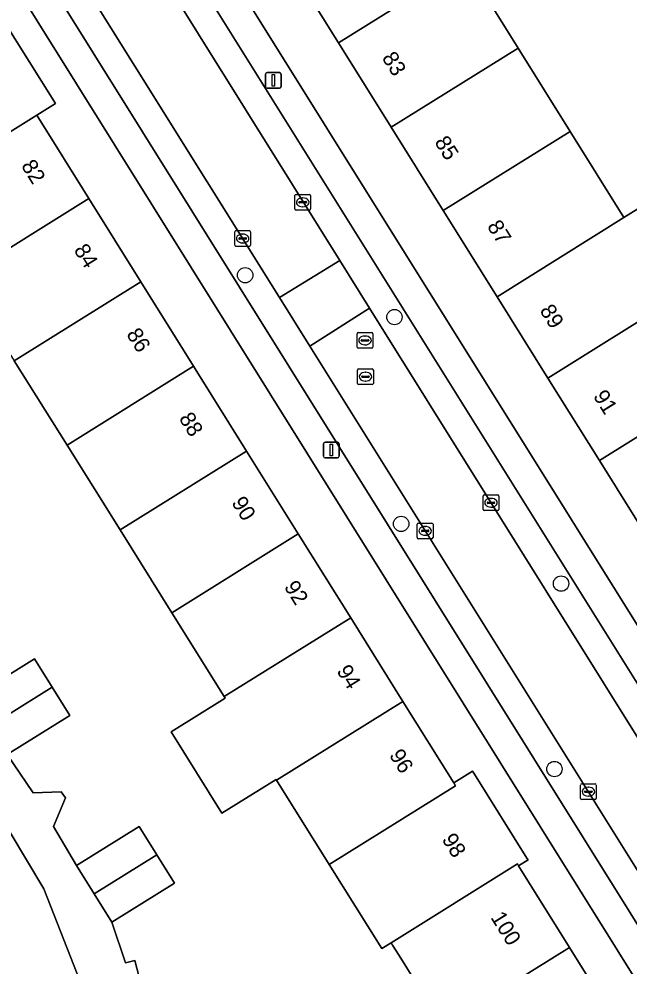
# Model space of a CAD drawing. Extents: x 159664 to 160323, y 385312 to 386115.
# Drawn here: x 159905.9 to 159944.8, y 385585.5 to 385646 of the extents above; entities that cross this region are included whole.
import ezdxf

# ---------------------------------------------------------------- set-up
doc = ezdxf.new("R2010")
doc.units = 0
for name, color, linetype in [('IMGEO_Boom', 7, 'Continuous'), ('IMGEO_Erf', 7, 'Continuous'), ('IMGEO_Kolk', 7, 'Continuous'), ('IMGEO_Lichtmast', 7, 'Continuous'), ('IMGEO_Pand', 7, 'Continuous'), ('IMGEO_Pand_nummerreeks', 7, 'Continuous'), ('IMGEO_Parkeervlak_open', 7, 'Continuous'), ('IMGEO_Rijbaan_lokaal_open', 7, 'Continuous'), ('IMGEO_Rioolput', 7, 'Continuous'), ('IMGEO_Voetpad_open', 7, 'Continuous')]:
    doc.layers.add(name, color=color, linetype=linetype)

msp = doc.modelspace()

# ---------------------------------------------------------------- linework, layer by layer
at = {"layer": 'IMGEO_Boom'}
for centre in [(159920.362, 385629.623), (159929.88, 385626.95), (159930.308, 385613.759), (159940.501, 385609.944), (159940.077, 385598.115)]:
    msp.add_circle(centre, 0.489, dxfattribs=at)
at = {"layer": 'IMGEO_Erf'}
for points in [[(159909.89, 385664.146), (159956.838, 385588.951), (159959.198, 385590.425), (159955.713, 385596.002), (159952.52, 385601.105), (159951.935, 385600.74), (159951.852, 385600.875), (159948.511, 385606.22), (159948.357, 385606.463), (159949.545, 385607.205), (159946.322, 385612.373), (159942.943, 385617.791), (159939.656, 385623.06), (159936.417, 385628.252), (159932.99, 385633.746), (159929.671, 385639.066), (159926.311, 385644.453), (159923.102, 385649.594)], [(159946.596, 385582.567), (159899.669, 385657.765)], [(159934.398, 385649.5), (159937.759, 385644.115), (159941.079, 385638.795), (159944.507, 385633.302), (159947.79, 385635.35)], [(159904.916, 385645.935), (159908.271, 385640.569), (159907.084, 385639.828), (159907.183, 385639.669), (159910.395, 385634.52), (159913.713, 385629.203), (159917.078, 385623.811), (159920.452, 385618.402), (159923.745, 385613.125), (159927.088, 385607.769), (159930.416, 385602.434), (159933.66, 385597.236), (159934.856, 385597.983), (159934.974, 385597.794), (159938.32, 385592.436), (159938.394, 385592.317), (159937.792, 385591.941), (159941.035, 385586.738), (159944.465, 385581.237)], [(159932.417, 385582.616), (159930.17, 385586.219), (159929.753, 385586.887), (159929.662, 385587.033), (159929.069, 385586.663), (159925.722, 385592.02), (159922.357, 385597.405), (159922.33, 385597.448), (159918.877, 385595.294), (159915.643, 385600.479), (159919.091, 385602.63), (159919.024, 385602.738), (159915.678, 385608.092), (159912.382, 385613.367), (159909.004, 385618.773), (159905.636, 385624.163)], [(159902.94, 385602.661), (159906.93, 385605.145), (159908.056, 385603.335), (159909.182, 385601.526), (159905.191, 385599.043), (159906.855, 385596.601), (159908.621, 385596.663), (159908.897, 385596.269), (159908.134, 385594.457), (159909.615, 385591.961), (159913.602, 385594.451), (159914.729, 385592.645), (159915.857, 385590.84), (159911.871, 385588.35), (159912.722, 385585.743), (159913.324, 385585.901), (159913.918, 385583.625)], [(159915.357, 385570.457), (159907.52, 385590.473), (159899.833, 385603.309)]]:
    msp.add_lwpolyline(points, dxfattribs=at)
at = {"layer": 'IMGEO_Kolk'}
for p, q in [((159923.532, 385633.848), (159923.532, 385634.7)), ((159923.607, 385634.774), (159924.459, 385634.774)), ((159924.02, 385634.554), (159924.045, 385634.554)), ((159924.533, 385634.7), (159924.533, 385633.848)), ((159923.791, 385634.268), (159923.791, 385634.28)), ((159924.229, 385634.231), (159923.831, 385634.231)), ((159923.834, 385634.317), (159924.232, 385634.317)), ((159924.043, 385633.994), (159924.018, 385633.994)), ((159924.275, 385634.28), (159924.275, 385634.268)), ((159924.459, 385633.774), (159923.607, 385633.774)), ((159919.702, 385631.538), (159919.702, 385632.39)), ((159919.777, 385632.464), (159920.629, 385632.464)), ((159920.19, 385632.244), (159920.215, 385632.244)), ((159920.703, 385632.39), (159920.703, 385631.538)), ((159919.961, 385631.958), (159919.961, 385631.97)), ((159920.399, 385631.921), (159920.001, 385631.921)), ((159920.004, 385632.007), (159920.402, 385632.007)), ((159920.213, 385631.684), (159920.188, 385631.684)), ((159920.445, 385631.97), (159920.445, 385631.958)), ((159920.629, 385631.464), (159919.777, 385631.464)), ((159935.531, 385614.678), (159935.531, 385615.53)), ((159935.606, 385615.604), (159936.458, 385615.604)), ((159936.019, 385615.384), (159936.044, 385615.384)), ((159936.532, 385615.53), (159936.532, 385614.678)), ((159936.458, 385614.604), (159935.606, 385614.604)), ((159935.79, 385615.098), (159935.79, 385615.11)), ((159936.228, 385615.061), (159935.83, 385615.061)), ((159935.833, 385615.147), (159936.231, 385615.147)), ((159936.042, 385614.824), (159936.017, 385614.824)), ((159936.274, 385615.11), (159936.274, 385615.098)), ((159931.336, 385612.885), (159931.336, 385613.737)), ((159931.411, 385613.811), (159932.263, 385613.811)), ((159931.824, 385613.591), (159931.849, 385613.591)), ((159932.337, 385613.737), (159932.337, 385612.885)), ((159932.263, 385612.811), (159931.411, 385612.811)), ((159931.595, 385613.305), (159931.595, 385613.317)), ((159932.033, 385613.268), (159931.635, 385613.268)), ((159931.638, 385613.354), (159932.036, 385613.354)), ((159931.847, 385613.031), (159931.822, 385613.031)), ((159932.079, 385613.317), (159932.079, 385613.305)), ((159941.746, 385596.245), (159941.746, 385597.097)), ((159941.821, 385597.171), (159942.673, 385597.171)), ((159942.747, 385597.097), (159942.747, 385596.245)), ((159942.005, 385596.665), (159942.005, 385596.677)), ((159942.443, 385596.628), (159942.045, 385596.628)), ((159942.048, 385596.714), (159942.446, 385596.714)), ((159942.234, 385596.951), (159942.259, 385596.951)), ((159942.489, 385596.677), (159942.489, 385596.665)), ((159942.673, 385596.171), (159941.821, 385596.171)), ((159942.257, 385596.391), (159942.232, 385596.391))]:
    msp.add_line(p, q, dxfattribs=at)
for points in [[(159923.532, 385633.848), (159923.532, 385634.7)], [(159923.607, 385634.774), (159924.459, 385634.774)], [(159924.533, 385634.7), (159924.533, 385633.848)], [(159924.459, 385633.774), (159923.607, 385633.774)], [(159919.702, 385631.538), (159919.702, 385632.39)], [(159919.777, 385632.464), (159920.629, 385632.464)], [(159920.703, 385632.39), (159920.703, 385631.538)], [(159920.629, 385631.464), (159919.777, 385631.464)], [(159935.531, 385614.678), (159935.531, 385615.53)], [(159935.606, 385615.604), (159936.458, 385615.604)], [(159936.532, 385615.53), (159936.532, 385614.678)], [(159936.458, 385614.604), (159935.606, 385614.604)], [(159931.336, 385612.885), (159931.336, 385613.737)], [(159931.411, 385613.811), (159932.263, 385613.811)], [(159932.337, 385613.737), (159932.337, 385612.885)], [(159932.263, 385612.811), (159931.411, 385612.811)], [(159941.746, 385596.245), (159941.746, 385597.097)], [(159941.821, 385597.171), (159942.673, 385597.171)], [(159942.747, 385597.097), (159942.747, 385596.245)], [(159942.673, 385596.171), (159941.821, 385596.171)]]:
    msp.add_lwpolyline(points, dxfattribs=at)
for centre, radius, start, end in [((159923.609, 385634.698), 0.0765, 91.55205, 178.44795), ((159923.609, 385634.698), 0.0765, 91.55205, 178.44795), ((159924.457, 385634.698), 0.0765, 1.55205, 88.44795), ((159924.457, 385634.698), 0.0765, 1.55205, 88.44795), ((159923.831, 385634.277), 0.0403, 85.87752, 175.75265), ((159923.828, 385634.267), 0.0366, 178.93798, 274.71019), ((159924.232, 385634.274), 0.043, 264.86636, 352.45326), ((159924.236, 385634.279), 0.0386, 1.73085, 96.63898), ((159923.609, 385633.85), 0.0765, 181.55205, 268.44795), ((159923.609, 385633.85), 0.0765, 181.55205, 268.44795), ((159924.457, 385633.85), 0.0765, 271.55205, 358.44795), ((159924.457, 385633.85), 0.0765, 271.55205, 358.44795), ((159919.779, 385632.388), 0.0765, 91.55205, 178.44795), ((159919.779, 385632.388), 0.0765, 91.55205, 178.44795), ((159920.627, 385632.388), 0.0765, 1.55205, 88.44795), ((159920.627, 385632.388), 0.0765, 1.55205, 88.44795), ((159919.779, 385631.54), 0.0765, 181.55205, 268.44795), ((159919.779, 385631.54), 0.0765, 181.55205, 268.44795), ((159920.001, 385631.967), 0.0403, 85.87752, 175.75265), ((159919.998, 385631.957), 0.0366, 178.93798, 274.71019), ((159920.402, 385631.964), 0.043, 264.86636, 352.45326), ((159920.406, 385631.969), 0.0386, 1.73085, 96.63898), ((159920.627, 385631.54), 0.0765, 271.55205, 358.44795), ((159920.627, 385631.54), 0.0765, 271.55205, 358.44795), ((159935.608, 385615.528), 0.0765, 91.55205, 178.44795), ((159935.608, 385615.528), 0.0765, 91.55205, 178.44795), ((159936.456, 385615.528), 0.0765, 1.55205, 88.44795), ((159936.456, 385615.528), 0.0765, 1.55205, 88.44795), ((159935.608, 385614.68), 0.0765, 181.55205, 268.44795), ((159935.608, 385614.68), 0.0765, 181.55205, 268.44795), ((159935.83, 385615.107), 0.0403, 85.87752, 175.75265), ((159935.827, 385615.097), 0.0366, 178.93798, 274.71019), ((159936.231, 385615.104), 0.043, 264.86636, 352.45326), ((159936.235, 385615.109), 0.0386, 1.73085, 96.63898), ((159936.456, 385614.68), 0.0765, 271.55205, 358.44795), ((159936.456, 385614.68), 0.0765, 271.55205, 358.44795), ((159931.413, 385613.735), 0.0765, 91.55205, 178.44795), ((159931.413, 385613.735), 0.0765, 91.55205, 178.44795), ((159932.261, 385613.735), 0.0765, 1.55205, 88.44795), ((159932.261, 385613.735), 0.0765, 1.55205, 88.44795), ((159931.413, 385612.887), 0.0765, 181.55205, 268.44795), ((159931.413, 385612.887), 0.0765, 181.55205, 268.44795), ((159931.635, 385613.314), 0.0403, 85.87752, 175.75265), ((159931.632, 385613.304), 0.0366, 178.93798, 274.71019), ((159932.036, 385613.311), 0.043, 264.86636, 352.45326), ((159932.04, 385613.316), 0.0386, 1.73085, 96.63898), ((159932.261, 385612.887), 0.0765, 271.55205, 358.44795), ((159932.261, 385612.887), 0.0765, 271.55205, 358.44795), ((159941.823, 385597.095), 0.0765, 91.55205, 178.44795), ((159941.823, 385597.095), 0.0765, 91.55205, 178.44795), ((159942.671, 385597.095), 0.0765, 1.55205, 88.44795), ((159942.671, 385597.095), 0.0765, 1.55205, 88.44795), ((159942.045, 385596.674), 0.0403, 85.87752, 175.75265), ((159942.042, 385596.664), 0.0366, 178.93798, 274.71019), ((159942.446, 385596.671), 0.043, 264.86636, 352.45326), ((159942.45, 385596.676), 0.0386, 1.73085, 96.63898), ((159941.823, 385596.247), 0.0765, 181.55205, 268.44795), ((159941.823, 385596.247), 0.0765, 181.55205, 268.44795), ((159942.671, 385596.247), 0.0765, 271.55205, 358.44795), ((159942.671, 385596.247), 0.0765, 271.55205, 358.44795)]:
    msp.add_arc(centre, radius, start, end, dxfattribs=at)
for centre, major_axis, ratio, start_param, end_param in [((159924.019, 385634.274), (-0.387, 0.002), 0.722429, 4.712389, 7.853982), ((159924.044, 385634.274), (-0.39, 0.002), 0.717154, 1.570796, 4.712389), ((159920.189, 385631.964), (-0.387, 0.002), 0.722429, 4.712389, 7.853982), ((159920.214, 385631.964), (-0.39, 0.002), 0.717154, 1.570796, 4.712389), ((159936.018, 385615.104), (-0.387, 0.002), 0.722429, 4.712389, 7.853982), ((159936.043, 385615.104), (-0.39, 0.002), 0.717154, 1.570796, 4.712389), ((159931.823, 385613.311), (-0.387, 0.002), 0.722429, 4.712389, 7.853982), ((159931.848, 385613.311), (-0.39, 0.002), 0.717154, 1.570796, 4.712389), ((159942.233, 385596.671), (-0.387, 0.002), 0.722429, 4.712389, 7.853982), ((159942.258, 385596.671), (-0.39, 0.002), 0.717154, 1.570796, 4.712389)]:
    msp.add_ellipse(centre, major_axis=major_axis, ratio=ratio, start_param=start_param, end_param=end_param, dxfattribs=at)
at = {"layer": 'IMGEO_Lichtmast'}
for p, q in [((159921.658, 385641.651), (159921.658, 385642.451)), ((159921.658, 385642.451), (159921.658, 385641.651)), ((159921.758, 385642.551), (159922.548, 385642.551)), ((159922.548, 385642.551), (159921.758, 385642.551)), ((159922.648, 385642.451), (159922.648, 385641.651)), ((159922.648, 385641.651), (159922.648, 385642.451)), ((159922.548, 385641.551), (159921.758, 385641.551)), ((159921.758, 385641.551), (159922.548, 385641.551)), ((159925.356, 385618.067), (159925.356, 385618.867)), ((159925.356, 385618.867), (159925.356, 385618.067)), ((159925.456, 385618.967), (159926.246, 385618.967)), ((159926.246, 385618.967), (159925.456, 385618.967)), ((159926.346, 385618.867), (159926.346, 385618.067)), ((159926.346, 385618.067), (159926.346, 385618.867)), ((159926.246, 385617.967), (159925.456, 385617.967)), ((159925.456, 385617.967), (159926.246, 385617.967))]:
    msp.add_line(p, q, dxfattribs=at)
for points in [[(159922.078, 385642.426), (159922.228, 385642.426), (159922.228, 385641.676), (159922.078, 385641.676), (159922.078, 385642.426)], [(159925.776, 385618.842), (159925.926, 385618.842), (159925.926, 385618.092), (159925.776, 385618.092), (159925.776, 385618.842)]]:
    msp.add_lwpolyline(points, dxfattribs=at)
for centre, start, end in [((159921.758, 385642.451), 90, 180), ((159921.758, 385642.451), 90, 180), ((159922.548, 385642.451), 0, 90), ((159922.548, 385642.451), 360, 90), ((159921.758, 385641.651), 180, 270), ((159921.758, 385641.651), 180, 270), ((159922.548, 385641.651), 270, 0), ((159922.548, 385641.651), 270, 0), ((159925.456, 385618.867), 90, 180), ((159925.456, 385618.867), 90, 180), ((159926.246, 385618.867), 0, 90), ((159926.246, 385618.867), 360, 90), ((159925.456, 385618.067), 180, 270), ((159925.456, 385618.067), 180, 270), ((159926.246, 385618.067), 270, 0), ((159926.246, 385618.067), 270, 0)]:
    msp.add_arc(centre, 0.1, start, end, dxfattribs=at)
at = {"layer": 'IMGEO_Pand'}
for points in [[(159931.051, 385654.864), (159922.964, 385649.816), (159923.102, 385649.594), (159926.311, 385644.453), (159934.398, 385649.5)], [(159937.759, 385644.115), (159934.398, 385649.5), (159926.311, 385644.453), (159929.671, 385639.066)], [(159908.271, 385640.569), (159904.916, 385645.935), (159904.322, 385645.564), (159896.237, 385640.52), (159895.645, 385640.15), (159893.597, 385638.872), (159896.947, 385633.503), (159898.999, 385634.783), (159907.084, 385639.828)], [(159941.079, 385638.795), (159937.759, 385644.115), (159929.671, 385639.066), (159932.99, 385633.746)], [(159907.183, 385639.669), (159907.084, 385639.828), (159898.999, 385634.783), (159902.314, 385629.478), (159910.395, 385634.52)], [(159944.507, 385633.302), (159941.079, 385638.795), (159932.99, 385633.746), (159936.417, 385628.252)], [(159944.507, 385633.302), (159936.417, 385628.252), (159939.656, 385623.06), (159947.747, 385628.11), (159951.029, 385630.158), (159947.79, 385635.35)], [(159902.314, 385629.478), (159905.636, 385624.163), (159913.713, 385629.203), (159910.395, 385634.52)], [(159917.078, 385623.811), (159913.713, 385629.203), (159905.636, 385624.163), (159909.004, 385618.773)], [(159939.656, 385623.06), (159942.943, 385617.791), (159951.035, 385622.842), (159947.747, 385628.11)], [(159909.004, 385618.773), (159912.382, 385613.367), (159920.452, 385618.402), (159917.078, 385623.811)], [(159954.416, 385617.425), (159951.035, 385622.842), (159942.943, 385617.791), (159946.322, 385612.373)], [(159912.382, 385613.367), (159915.678, 385608.092), (159923.745, 385613.125), (159920.452, 385618.402)], [(159927.088, 385607.769), (159923.745, 385613.125), (159915.678, 385608.092), (159919.024, 385602.738)], [(159927.088, 385607.769), (159919.024, 385602.738), (159919.091, 385602.63), (159915.643, 385600.479), (159918.877, 385595.294), (159922.33, 385597.448), (159922.357, 385597.405), (159930.416, 385602.434)], [(159906.93, 385605.145), (159902.94, 385602.661), (159904.066, 385600.852), (159908.056, 385603.335)], [(159909.182, 385601.526), (159908.056, 385603.335), (159904.066, 385600.852), (159905.191, 385599.043)], [(159933.66, 385597.236), (159930.416, 385602.434), (159922.357, 385597.405), (159925.722, 385592.02), (159933.778, 385597.047)], [(159938.394, 385592.317), (159938.32, 385592.436), (159934.974, 385597.794), (159934.856, 385597.983), (159933.66, 385597.236), (159933.778, 385597.047), (159925.722, 385592.02), (159929.069, 385586.663), (159929.662, 385587.033), (159937.718, 385592.06), (159937.792, 385591.941)], [(159913.602, 385594.451), (159909.615, 385591.961), (159910.743, 385590.155), (159914.729, 385592.645)], [(159911.871, 385588.35), (159915.857, 385590.84), (159914.729, 385592.645), (159910.743, 385590.155)], [(159937.792, 385591.941), (159937.718, 385592.06), (159929.662, 385587.033), (159929.753, 385586.887), (159930.17, 385586.219), (159932.417, 385582.616), (159932.854, 385581.915), (159932.981, 385581.712), (159941.035, 385586.738)], [(159944.465, 385581.237), (159941.035, 385586.738), (159932.981, 385581.712), (159931.285, 385580.654), (159933.042, 385577.833), (159928.558, 385575.051), (159930.238, 385572.355)]]:
    msp.add_lwpolyline(points, close=True, dxfattribs=at)
at = {"layer": 'IMGEO_Parkeervlak_open'}
for points in [[(159962.17, 385564.73), (159961.779, 385565.383), (159924.478, 385625.1), (159922.547, 385628.192), (159899.375, 385665.288), (159889.146, 385681.776), (159876.656, 385701.792), (159875.092, 385700.818), (159884.424, 385685.806), (159898.925, 385662.608), (159901.313, 385658.777), (159948.098, 385583.838), (159950.488, 385580), (159958.964, 385566.45)], [(159893.484, 385683.297), (159926.401, 385630.553), (159928.296, 385627.517), (159965.594, 385567.755), (159965.967, 385567.159)], [(159965.875, 385570.728), (159957.4, 385584.281), (159955.023, 385588.111), (159908.276, 385663), (159905.898, 385666.829), (159896.695, 385681.58)]]:
    msp.add_lwpolyline(points, dxfattribs=at)
at = {"layer": 'IMGEO_Rijbaan_lokaal_open'}
for points in [[(159893.484, 385683.297), (159892.964, 385684.149), (159889.146, 385681.776), (159899.375, 385665.288), (159922.547, 385628.192), (159926.401, 385630.553)], [(159926.401, 385630.553), (159922.547, 385628.192), (159924.478, 385625.1), (159928.296, 385627.517)], [(159928.296, 385627.517), (159924.478, 385625.1), (159961.779, 385565.383), (159965.594, 385567.755)]]:
    msp.add_lwpolyline(points, close=True, dxfattribs=at)
at = {"layer": 'IMGEO_Rioolput'}
for p, q in [((159927.505, 385625.035), (159927.505, 385625.887)), ((159927.58, 385625.961), (159928.432, 385625.961)), ((159927.807, 385625.504), (159928.205, 385625.504)), ((159927.993, 385625.741), (159928.018, 385625.741)), ((159928.506, 385625.887), (159928.506, 385625.035)), ((159928.432, 385624.961), (159927.58, 385624.961)), ((159927.764, 385625.455), (159927.764, 385625.467)), ((159928.202, 385625.418), (159927.804, 385625.418)), ((159928.016, 385625.181), (159927.991, 385625.181)), ((159928.248, 385625.467), (159928.248, 385625.455)), ((159927.532, 385622.722), (159927.532, 385623.574)), ((159927.607, 385623.648), (159928.459, 385623.648)), ((159927.791, 385623.142), (159927.791, 385623.154)), ((159928.229, 385623.105), (159927.831, 385623.105)), ((159927.834, 385623.191), (159928.232, 385623.191)), ((159928.02, 385623.428), (159928.045, 385623.428)), ((159928.275, 385623.154), (159928.275, 385623.142)), ((159928.533, 385623.574), (159928.533, 385622.722)), ((159928.459, 385622.648), (159927.607, 385622.648)), ((159928.043, 385622.868), (159928.018, 385622.868))]:
    msp.add_line(p, q, dxfattribs=at)
for points in [[(159927.505, 385625.035), (159927.505, 385625.887)], [(159927.58, 385625.961), (159928.432, 385625.961)], [(159928.506, 385625.887), (159928.506, 385625.035)], [(159928.432, 385624.961), (159927.58, 385624.961)], [(159927.532, 385622.722), (159927.532, 385623.574)], [(159927.607, 385623.648), (159928.459, 385623.648)], [(159928.533, 385623.574), (159928.533, 385622.722)], [(159928.459, 385622.648), (159927.607, 385622.648)]]:
    msp.add_lwpolyline(points, dxfattribs=at)
for centre, radius, start, end in [((159927.582, 385625.885), 0.0765, 91.55205, 178.44795), ((159927.582, 385625.885), 0.0765, 91.55205, 178.44795), ((159927.804, 385625.464), 0.0403, 85.87752, 175.75265), ((159928.209, 385625.466), 0.0386, 1.73085, 96.63898), ((159928.43, 385625.885), 0.0765, 1.55205, 88.44795), ((159928.43, 385625.885), 0.0765, 1.55205, 88.44795), ((159927.582, 385625.037), 0.0765, 181.55205, 268.44795), ((159927.582, 385625.037), 0.0765, 181.55205, 268.44795), ((159927.801, 385625.454), 0.0366, 178.93798, 274.71019), ((159928.205, 385625.461), 0.043, 264.86636, 352.45326), ((159928.43, 385625.037), 0.0765, 271.55205, 358.44795), ((159928.43, 385625.037), 0.0765, 271.55205, 358.44795), ((159927.609, 385623.572), 0.0765, 91.55205, 178.44795), ((159927.609, 385623.572), 0.0765, 91.55205, 178.44795), ((159927.831, 385623.151), 0.0403, 85.87752, 175.75265), ((159927.828, 385623.141), 0.0366, 178.93798, 274.71019), ((159928.232, 385623.148), 0.043, 264.86636, 352.45326), ((159928.236, 385623.153), 0.0386, 1.73085, 96.63898), ((159928.457, 385623.572), 0.0765, 1.55205, 88.44795), ((159928.457, 385623.572), 0.0765, 1.55205, 88.44795), ((159927.609, 385622.724), 0.0765, 181.55205, 268.44795), ((159927.609, 385622.724), 0.0765, 181.55205, 268.44795), ((159928.457, 385622.724), 0.0765, 271.55205, 358.44795), ((159928.457, 385622.724), 0.0765, 271.55205, 358.44795)]:
    msp.add_arc(centre, radius, start, end, dxfattribs=at)
for centre, major_axis, ratio, start_param, end_param in [((159927.992, 385625.461), (-0.387, 0.002), 0.722429, 4.712389, 7.853982), ((159928.017, 385625.461), (-0.39, 0.002), 0.717154, 1.570796, 4.712389), ((159928.019, 385623.148), (-0.387, 0.002), 0.722429, 4.712389, 7.853982), ((159928.044, 385623.148), (-0.39, 0.002), 0.717154, 1.570796, 4.712389)]:
    msp.add_ellipse(centre, major_axis=major_axis, ratio=ratio, start_param=start_param, end_param=end_param, dxfattribs=at)
at = {"layer": 'IMGEO_Voetpad_open'}
for points in [[(159870.48, 385704.729), (159868.229, 385703.363), (159879.357, 385685.561), (159879.997, 385685.936), (159882.47, 385682.008), (159884.023, 385682.836), (159897.553, 385661.156), (159899.669, 385657.765), (159946.596, 385582.567), (159948.717, 385579.169), (159962.464, 385557.14), (159964.577, 385558.015)], [(159958.964, 385566.45), (159950.488, 385580), (159950.108, 385579.772), (159947.714, 385583.597), (159948.098, 385583.838), (159901.313, 385658.777), (159900.929, 385658.558), (159898.546, 385662.389), (159898.925, 385662.608), (159884.424, 385685.806), (159875.092, 385700.818)], [(159970.609, 385562.217), (159972.712, 385563.525), (159958.955, 385585.56), (159956.838, 385588.951), (159909.89, 385664.146), (159907.72, 385667.621), (159893.04, 385691.134)], [(159896.695, 385681.58), (159905.898, 385666.829), (159906.281, 385667.07), (159908.661, 385663.245), (159908.276, 385663), (159955.023, 385588.111), (159955.397, 385588.346), (159957.782, 385584.525), (159957.4, 385584.281), (159965.875, 385570.728)], [(159899.833, 385603.309), (159907.52, 385590.473), (159915.357, 385570.457)], [(159913.918, 385583.625), (159913.324, 385585.901), (159912.722, 385585.743), (159911.871, 385588.35), (159910.743, 385590.155), (159909.615, 385591.961), (159908.134, 385594.457), (159908.897, 385596.269), (159908.621, 385596.663), (159906.855, 385596.601), (159905.191, 385599.043)]]:
    msp.add_lwpolyline(points, dxfattribs=at)

# ---------------------------------------------------------------- texts
at = {"layer": 'IMGEO_Pand_nummerreeks'}
for s, rotation, p in [('83', 301.97051, (159929.048, 385643.492)), ('85', 301.97051, (159932.401, 385638.12)), ('82', 301.9651, (159906.05, 385636.606)), ('87', 301.97051, (159935.753, 385632.749)), ('84', 301.96328, (159909.404, 385631.232)), ('89', 301.97083, (159939.106, 385627.377)), ('86', 301.96328, (159912.755, 385625.86)), ('91', 301.97051, (159942.519, 385621.91)), ('88', 301.96328, (159916.109, 385620.486)), ('90', 301.96328, (159919.461, 385615.115)), ('92', 301.96328, (159922.809, 385609.748)), ('94', 301.9651, (159926.162, 385604.374)), ('96', 301.9651, (159929.514, 385599.002)), ('98', 301.9651, (159932.868, 385593.628)), ('100', 301.9651, (159935.976, 385588.648))]:
    msp.add_text(s, height=1, rotation=rotation, dxfattribs=at).set_placement(p)

doc.saveas('drawing.dxf')
